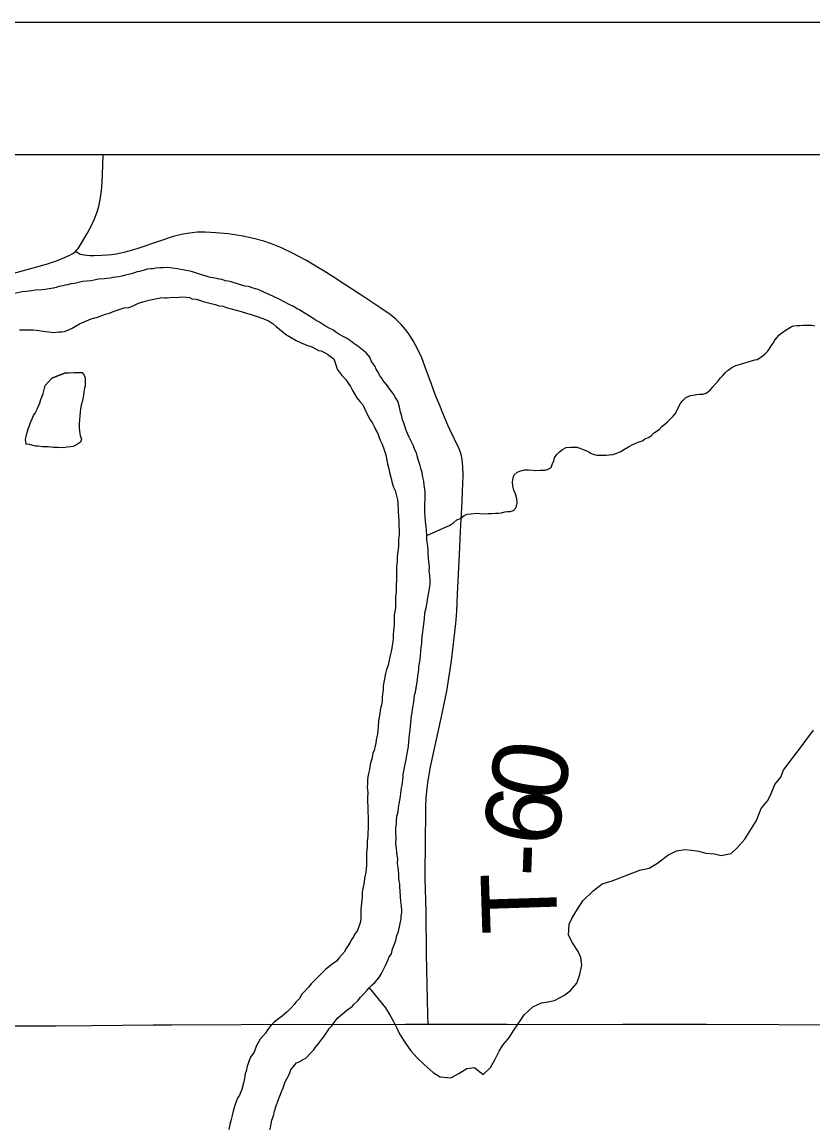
# Model space of a CAD drawing. Extents: x -17 to 88, y -5 to 22.
# Drawn here: x -15.551 to -14.955, y 20.167 to 21 of the extents above; entities that cross this region are included whole.
import ezdxf

# ---------------------------------------------------------------- set-up
doc = ezdxf.new("R2010")
doc.units = 0
for name, color, linetype in [('Default', 7, 'Continuous'), ('GM_X_County_Road', 7, 'Continuous'), ('GM_X_Major_River', 7, 'Continuous'), ('GM_X_Minor_Lake', 7, 'Continuous'), ('GM_X_Minor_River', 7, 'Continuous'), ('GM_X_Township_Road', 7, 'Continuous'), ('GM_X_Township_Road_Text', 7, 'Continuous'), ('SH_Data', 7, 'Continuous')]:
    doc.layers.add(name, color=color, linetype=linetype)

msp = doc.modelspace()

# ---------------------------------------------------------------- linework, layer by layer
at = {"layer": 'Default'}
msp.add_lwpolyline([(-17.16024, 20.9), (-10.36024, 20.9), (-10.36024, 14.1), (-17.16024, 14.1)], close=True, dxfattribs=at)
at = {"layer": 'GM_X_County_Road'}
for points in [[(-15.57824, 20.80507), (-15.57198, 20.80659), (-15.55759, 20.81044), (-15.53313, 20.81736), (-15.52944, 20.81854), (-15.5255, 20.8198), (-15.52133, 20.82146), (-15.51733, 20.82323), (-15.51545, 20.82413), (-15.51373, 20.82499), (-15.51245, 20.82585), (-15.51109, 20.82696)], [(-15.98455, 20.24043), (-15.92772, 20.24099), (-15.80404, 20.24148), (-15.75058, 20.24186), (-15.7077, 20.2419), (-15.64497, 20.2421), (-15.55803, 20.24251), (-15.54747, 20.24254), (-15.52577, 20.24256), (-15.49906, 20.24274), (-15.45249, 20.24312), (-15.43881, 20.24327), (-15.38607, 20.24358), (-15.34877, 20.24365), (-15.31956, 20.24348), (-15.26241, 20.24361), (-15.24811, 20.24365), (-15.24508, 20.24366)], [(-15.24508, 20.24366), (-15.18538, 20.24362), (-15.13755, 20.24359), (-15.09843, 20.24373), (-15.05805, 20.24369), (-15.03507, 20.24376), (-14.98041, 20.24356), (-14.93756, 20.2433), (-14.90586, 20.24346), (-14.83751, 20.24335), (-14.81764, 20.24322), (-14.73624, 20.2432)]]:
    msp.add_lwpolyline(points, dxfattribs=at)
at = {"layer": 'GM_X_Major_River'}
for points in [[(-15.28807, 20.74431), (-15.28916, 20.74699), (-15.29176, 20.75045), (-15.29812, 20.75551), (-15.30113, 20.75746), (-15.30375, 20.75941), (-15.30676, 20.76136), (-15.30977, 20.76294), (-15.3124, 20.76451), (-15.31465, 20.76607), (-15.31691, 20.76763), (-15.31917, 20.76881), (-15.32256, 20.77039), (-15.32481, 20.77195), (-15.32706, 20.77351), (-15.3297, 20.7747), (-15.33195, 20.77626), (-15.33533, 20.7786), (-15.33872, 20.78057), (-15.3421, 20.78291), (-15.34398, 20.7837), (-15.34661, 20.78527), (-15.35001, 20.78685), (-15.35377, 20.78882), (-15.35754, 20.79079), (-15.3613, 20.79276), (-15.36507, 20.79435), (-15.36847, 20.79593), (-15.3711, 20.79712), (-15.37336, 20.7983), (-15.37526, 20.79871), (-15.37715, 20.79913), (-15.38055, 20.80033), (-15.3832, 20.80076), (-15.38585, 20.80157), (-15.38887, 20.80238), (-15.39152, 20.80319), (-15.39379, 20.804), (-15.39606, 20.80442), (-15.39833, 20.80484), (-15.4006, 20.80564), (-15.40287, 20.80606), (-15.40476, 20.80648), (-15.40742, 20.80691), (-15.40931, 20.80732), (-15.4112, 20.80774), (-15.41347, 20.80854), (-15.41612, 20.80935), (-15.4199, 20.81056), (-15.42368, 20.81177), (-15.43428, 20.81386), (-15.43808, 20.81431), (-15.44149, 20.81476), (-15.44492, 20.81444), (-15.44758, 20.81449), (-15.45062, 20.81417), (-15.45253, 20.81382), (-15.45443, 20.81385), (-15.4571, 20.81353), (-15.4594, 20.81281), (-15.46284, 20.81173), (-15.46474, 20.81139), (-15.46666, 20.81067), (-15.46895, 20.80995), (-15.47124, 20.80961), (-15.47353, 20.80889), (-15.47621, 20.80818), (-15.4785, 20.80785), (-15.48078, 20.80751), (-15.48307, 20.80717), (-15.48498, 20.80683), (-15.48726, 20.80649), (-15.48955, 20.80615), (-15.49374, 20.80585), (-15.49717, 20.80516), (-15.49946, 20.80482), (-15.50251, 20.8045), (-15.50556, 20.80417), (-15.50899, 20.80348), (-15.51205, 20.80278), (-15.51471, 20.80245), (-15.51701, 20.80173), (-15.51892, 20.80138), (-15.52082, 20.80104), (-15.52388, 20.80034), (-15.52579, 20.79961), (-15.5277, 20.79927), (-15.52961, 20.79892), (-15.53418, 20.79825), (-15.53647, 20.79791), (-15.54142, 20.79763), (-15.54599, 20.79695), (-15.54828, 20.79661), (-15.55133, 20.79629), (-15.5582, 20.7949)], [(-15.55338, 20.76785), (-15.5511, 20.76781), (-15.5492, 20.76777), (-15.54692, 20.76773), (-15.54502, 20.76769), (-15.54312, 20.76766), (-15.54084, 20.76761), (-15.53856, 20.76719), (-15.53591, 20.76676), (-15.53136, 20.7663), (-15.52756, 20.76585), (-15.52376, 20.76616), (-15.52147, 20.76611), (-15.51957, 20.76646), (-15.51765, 20.76718), (-15.51574, 20.76791), (-15.51382, 20.76901), (-15.51113, 20.77048), (-15.50805, 20.77232), (-15.5046, 20.77378), (-15.49924, 20.77596), (-15.49465, 20.77739), (-15.49121, 20.77846), (-15.48853, 20.77955), (-15.48547, 20.78026), (-15.48202, 20.78171), (-15.4782, 20.78316), (-15.47437, 20.78423), (-15.47095, 20.78454), (-15.46903, 20.78527), (-15.46712, 20.78599), (-15.46366, 20.78782), (-15.45869, 20.78925), (-15.45449, 20.79031), (-15.44953, 20.79136), (-15.44609, 20.79206), (-15.44381, 20.79201), (-15.44191, 20.79198), (-15.43773, 20.79228), (-15.43469, 20.79222), (-15.43126, 20.79254), (-15.42746, 20.79247), (-15.42519, 20.79205), (-15.4233, 20.79125), (-15.42026, 20.79082), (-15.41762, 20.79001), (-15.41497, 20.7892), (-15.4059, 20.78675), (-15.40287, 20.78594), (-15.39983, 20.7855), (-15.39757, 20.7847), (-15.39379, 20.78349), (-15.39, 20.78266), (-15.38622, 20.78145), (-15.38206, 20.78023), (-15.3779, 20.77902), (-15.37412, 20.77781), (-15.37072, 20.7766), (-15.36771, 20.77541), (-15.36507, 20.77422), (-15.36206, 20.77226), (-15.35944, 20.76994), (-15.35607, 20.76722), (-15.3527, 20.7645), (-15.34894, 20.76215), (-15.34481, 20.75979), (-15.34104, 20.75782), (-15.33802, 20.75663), (-15.33614, 20.75583), (-15.33424, 20.75542), (-15.33236, 20.75462), (-15.3301, 20.75344), (-15.32784, 20.75226), (-15.32595, 20.75185), (-15.32293, 20.75027), (-15.32105, 20.74948), (-15.31805, 20.74714), (-15.31617, 20.74597), (-15.3151, 20.74215), (-15.31366, 20.73795), (-15.30995, 20.73294), (-15.30734, 20.73024), (-15.30586, 20.72831), (-15.30364, 20.72485), (-15.30254, 20.72255), (-15.3007, 20.71948), (-15.29885, 20.71641), (-15.29662, 20.71371)], [(-15.26431, 20.4283), (-15.26389, 20.43019), (-15.26385, 20.43246), (-15.26343, 20.43474), (-15.263, 20.43739), (-15.26257, 20.44004), (-15.26175, 20.44344), (-15.2609, 20.44798), (-15.26004, 20.45328), (-15.25959, 20.45707), (-15.25954, 20.45973), (-15.25912, 20.462), (-15.25867, 20.46579), (-15.25771, 20.4764), (-15.25729, 20.47867), (-15.25686, 20.48132), (-15.25643, 20.48397), (-15.25599, 20.487), (-15.25557, 20.48927), (-15.25552, 20.49193), (-15.25471, 20.49419), (-15.25427, 20.4976), (-15.25343, 20.50177), (-15.25297, 20.50631), (-15.25211, 20.51123), (-15.25207, 20.51351), (-15.25164, 20.51616), (-15.25121, 20.51919), (-15.25078, 20.52184), (-15.25072, 20.52488), (-15.25029, 20.52791), (-15.24984, 20.53132), (-15.2498, 20.5336), (-15.24934, 20.53777), (-15.24888, 20.54193), (-15.24843, 20.54572), (-15.24797, 20.54989), (-15.24751, 20.55406), (-15.24669, 20.55784), (-15.24585, 20.562), (-15.2454, 20.56579), (-15.24456, 20.56957), (-15.24413, 20.5726), (-15.24369, 20.57563), (-15.24363, 20.57905), (-15.24394, 20.58247), (-15.24427, 20.58552), (-15.2442, 20.58893), (-15.24451, 20.59274), (-15.24484, 20.59578), (-15.24516, 20.59883), (-15.2451, 20.60186), (-15.24543, 20.60453), (-15.24576, 20.60757), (-15.24609, 20.60986), (-15.24604, 20.61251), (-15.24635, 20.61632), (-15.24668, 20.61936), (-15.24699, 20.62278), (-15.2473, 20.62659), (-15.24762, 20.63001), (-15.24755, 20.63381), (-15.24739, 20.64216), (-15.24734, 20.64482), (-15.24767, 20.64748), (-15.248, 20.65014), (-15.24832, 20.65357), (-15.24902, 20.65662), (-15.24972, 20.66005), (-15.25044, 20.66234), (-15.25114, 20.66539), (-15.25186, 20.66768), (-15.25258, 20.66998), (-15.25329, 20.67265), (-15.25401, 20.67494), (-15.2551, 20.67724), (-15.25619, 20.6803), (-15.25802, 20.68375), (-15.25948, 20.68681), (-15.26058, 20.68949), (-15.26204, 20.69256), (-15.2631, 20.69675), (-15.26457, 20.69982), (-15.2649, 20.70248), (-15.26598, 20.70554), (-15.26667, 20.70935), (-15.26738, 20.71202), (-15.26811, 20.71394), (-15.26995, 20.71701), (-15.27105, 20.71893), (-15.27254, 20.72085), (-15.2744, 20.72317), (-15.27587, 20.72547), (-15.27922, 20.72971), (-15.28032, 20.73163), (-15.2818, 20.73356), (-15.2829, 20.73586), (-15.28438, 20.73816), (-15.28511, 20.74008), (-15.28659, 20.742), (-15.28807, 20.74431)], [(-15.29662, 20.71371), (-15.29476, 20.71139), (-15.29329, 20.70909), (-15.29256, 20.70718), (-15.2889, 20.69989), (-15.28705, 20.6972), (-15.28595, 20.6949), (-15.28485, 20.6926), (-15.28301, 20.68953), (-15.28229, 20.68724), (-15.2812, 20.68456), (-15.27973, 20.68149), (-15.27829, 20.67729), (-15.27721, 20.67423), (-15.27686, 20.67233), (-15.27652, 20.67042), (-15.27583, 20.66661), (-15.27476, 20.66279), (-15.27407, 20.65898), (-15.273, 20.65555), (-15.2723, 20.65212), (-15.27122, 20.64906), (-15.27012, 20.64638), (-15.26905, 20.64256), (-15.26835, 20.63951), (-15.26801, 20.63723), (-15.26805, 20.63533), (-15.26772, 20.63266), (-15.26776, 20.63039), (-15.26745, 20.62696), (-15.26713, 20.62354), (-15.2672, 20.61974), (-15.26687, 20.61708), (-15.26694, 20.61328), (-15.26738, 20.60987), (-15.26744, 20.60684), (-15.26749, 20.60418), (-15.26794, 20.60039), (-15.26839, 20.5966), (-15.26846, 20.5928), (-15.26891, 20.58902), (-15.26899, 20.58522), (-15.26905, 20.5818), (-15.26911, 20.57839), (-15.26915, 20.57611), (-15.2692, 20.57345), (-15.26927, 20.57003), (-15.26972, 20.56625), (-15.26987, 20.55789), (-15.2703, 20.55524), (-15.27073, 20.55259), (-15.27081, 20.54842), (-15.27088, 20.545), (-15.27133, 20.54083), (-15.2714, 20.53742), (-15.27144, 20.53514), (-15.27187, 20.53249), (-15.27231, 20.52946), (-15.27275, 20.52605), (-15.27357, 20.52303), (-15.27441, 20.51849), (-15.27524, 20.5147), (-15.27645, 20.51131), (-15.27726, 20.50828), (-15.27769, 20.50601), (-15.2781, 20.50412), (-15.27852, 20.50185), (-15.27896, 20.49882), (-15.27902, 20.49579), (-15.27945, 20.49314), (-15.27988, 20.49011), (-15.27993, 20.48745), (-15.28036, 20.4848), (-15.28078, 20.48291), (-15.2812, 20.48064), (-15.28163, 20.47799), (-15.28206, 20.47534), (-15.28249, 20.47269), (-15.28295, 20.46814), (-15.28343, 20.46283), (-15.28428, 20.45829), (-15.28471, 20.45564), (-15.28512, 20.45375), (-15.28595, 20.45035), (-15.28674, 20.44846), (-15.28716, 20.44657), (-15.28759, 20.44392), (-15.28881, 20.43977), (-15.28926, 20.43598), (-15.29007, 20.43296), (-15.2905, 20.4303), (-15.29093, 20.42803), (-15.29097, 20.42538), (-15.29103, 20.42234), (-15.29072, 20.41853), (-15.2908, 20.41436), (-15.29059, 20.40524), (-15.29033, 20.39878), (-15.29037, 20.3965), (-15.29042, 20.39385), (-15.29047, 20.39157)], [(-15.36466, 20.16396), (-15.36385, 20.16699), (-15.36301, 20.17115), (-15.3618, 20.17454), (-15.36098, 20.17795), (-15.35976, 20.1821), (-15.35856, 20.1855), (-15.35736, 20.18889), (-15.35576, 20.19266), (-15.35457, 20.19567), (-15.35376, 20.19794), (-15.35296, 20.2002), (-15.35178, 20.20246), (-15.3506, 20.20471), (-15.34941, 20.20697), (-15.34861, 20.20923), (-15.34666, 20.21186), (-15.34433, 20.21447), (-15.34203, 20.21557), (-15.33972, 20.21704), (-15.33742, 20.21814), (-15.33393, 20.22187), (-15.33161, 20.22411), (-15.33004, 20.22636), (-15.32849, 20.22823), (-15.32693, 20.23048), (-15.32537, 20.23235), (-15.32381, 20.23421), (-15.32264, 20.23609), (-15.32069, 20.23871), (-15.31951, 20.24059), (-15.31757, 20.24283), (-15.31601, 20.24508), (-15.31445, 20.24695), (-15.3129, 20.24882), (-15.30981, 20.25142), (-15.30672, 20.25402), (-15.30479, 20.25551), (-15.30248, 20.25698), (-15.30092, 20.25885), (-15.29821, 20.26146), (-15.29626, 20.26408), (-15.29355, 20.26669), (-15.29122, 20.26931), (-15.28967, 20.27117), (-15.28735, 20.27341), (-15.28541, 20.27527), (-15.28347, 20.27714), (-15.28191, 20.27939), (-15.28034, 20.28201), (-15.27876, 20.28502), (-15.27719, 20.28803), (-15.276, 20.29067), (-15.2752, 20.29255), (-15.27441, 20.29444), (-15.27284, 20.29668), (-15.27201, 20.30047), (-15.27082, 20.30348), (-15.26961, 20.30688), (-15.26878, 20.31066), (-15.26759, 20.31368), (-15.26551, 20.32313), (-15.26547, 20.32541), (-15.26504, 20.32768), (-15.26501, 20.32958), (-15.26533, 20.333), (-15.26565, 20.33604), (-15.26595, 20.34023), (-15.26626, 20.34403), (-15.26658, 20.34745), (-15.26653, 20.34973), (-15.26688, 20.35164), (-15.26722, 20.35392), (-15.26716, 20.35696), (-15.26749, 20.35962), (-15.26783, 20.36191), (-15.26815, 20.36495), (-15.26808, 20.36875), (-15.26842, 20.37103), (-15.26875, 20.3737), (-15.26908, 20.37636), (-15.26939, 20.38017), (-15.26931, 20.38434), (-15.26962, 20.38814), (-15.26956, 20.39156), (-15.26911, 20.39497), (-15.26906, 20.39763), (-15.26862, 20.40066), (-15.2678, 20.40406), (-15.26736, 20.40709), (-15.26693, 20.41012), (-15.2665, 20.41277), (-15.26607, 20.41542), (-15.26564, 20.41807), (-15.26519, 20.42186), (-15.26477, 20.42375), (-15.26435, 20.42602), (-15.26431, 20.4283)], [(-15.29047, 20.39157), (-15.29053, 20.38815), (-15.29058, 20.3855), (-15.29103, 20.38171), (-15.29111, 20.37753), (-15.29157, 20.37298), (-15.29165, 20.36881), (-15.29175, 20.36349), (-15.29222, 20.35856), (-15.29307, 20.35364), (-15.29353, 20.34947), (-15.29435, 20.34607), (-15.29479, 20.34342), (-15.29486, 20.33963), (-15.29532, 20.33508), (-15.29579, 20.33015), (-15.29583, 20.32825), (-15.29588, 20.32559), (-15.29593, 20.32294), (-15.29636, 20.32029), (-15.29716, 20.31802), (-15.29876, 20.31388), (-15.30031, 20.31201), (-15.3015, 20.30975), (-15.30267, 20.30787), (-15.30385, 20.30562), (-15.30542, 20.30299), (-15.30699, 20.30074), (-15.30856, 20.29811), (-15.3105, 20.29587), (-15.31244, 20.29362), (-15.31438, 20.29138), (-15.3167, 20.28953), (-15.31978, 20.2873), (-15.32249, 20.28508), (-15.3252, 20.28247), (-15.33333, 20.27427), (-15.33528, 20.27164), (-15.33761, 20.26903), (-15.34032, 20.26642), (-15.34229, 20.26304), (-15.345, 20.26043), (-15.34617, 20.25856), (-15.3485, 20.25594), (-15.3516, 20.25296), (-15.35508, 20.24999), (-15.35893, 20.24702), (-15.36125, 20.24517), (-15.36357, 20.24293), (-15.36629, 20.23956), (-15.36786, 20.23693), (-15.36981, 20.23469), (-15.37175, 20.23245), (-15.37293, 20.23057), (-15.3745, 20.22756), (-15.37649, 20.22266), (-15.37922, 20.21892), (-15.38043, 20.21552), (-15.38164, 20.21175), (-15.38247, 20.20834), (-15.38326, 20.20646), (-15.38371, 20.20267), (-15.38454, 20.19927), (-15.38577, 20.19435), (-15.38736, 20.19021), (-15.38893, 20.18796), (-15.39013, 20.18456), (-15.39133, 20.18155), (-15.39215, 20.17814), (-15.39297, 20.17474), (-15.39379, 20.17172), (-15.39462, 20.16794), (-15.39545, 20.16416)]]:
    msp.add_lwpolyline(points, dxfattribs=at)
at = {"layer": 'GM_X_Minor_Lake'}
msp.add_lwpolyline([(-15.52897, 20.73132), (-15.51863, 20.7353), (-15.52897, 20.73132), (-15.51863, 20.7353), (-15.51597, 20.73525), (-15.51254, 20.73557), (-15.51064, 20.73553), (-15.50874, 20.7355), (-15.50608, 20.73545), (-15.50459, 20.73352), (-15.50388, 20.73123), (-15.50392, 20.72895), (-15.50398, 20.72554), (-15.5044, 20.72365), (-15.50483, 20.72062), (-15.50526, 20.71835), (-15.50569, 20.7157), (-15.50611, 20.71343), (-15.50692, 20.71078), (-15.50735, 20.70813), (-15.50778, 20.70548), (-15.50783, 20.70282), (-15.50826, 20.69979), (-15.50832, 20.69676), (-15.50838, 20.69372), (-15.50805, 20.69106), (-15.50772, 20.68801), (-15.50663, 20.68533), (-15.50744, 20.68307), (-15.51052, 20.68085), (-15.51282, 20.67975), (-15.51473, 20.67941), (-15.5174, 20.67908), (-15.52044, 20.67875), (-15.52424, 20.67883), (-15.52766, 20.67889), (-15.53184, 20.67935), (-15.53602, 20.67942), (-15.53943, 20.67987), (-15.54133, 20.6799), (-15.54322, 20.68032), (-15.54587, 20.68113), (-15.54852, 20.68156), (-15.54884, 20.68498), (-15.54843, 20.68687), (-15.548, 20.68952), (-15.54679, 20.69292), (-15.54598, 20.69556), (-15.54518, 20.69782), (-15.54399, 20.70046), (-15.5428, 20.7031), (-15.54162, 20.70497), (-15.54005, 20.70798), (-15.53925, 20.70986), (-15.53846, 20.71175), (-15.53725, 20.71514), (-15.53646, 20.71703), (-15.53565, 20.71967), (-15.53483, 20.72269), (-15.53401, 20.72571), (-15.52897, 20.73132)], dxfattribs=at)
at = {"layer": 'GM_X_Minor_River'}
for points in [[(-15.00944, 20.74178), (-15.00103, 20.74428), (-14.99873, 20.745), (-14.99683, 20.74535), (-14.99336, 20.74756), (-14.99105, 20.74942), (-14.98911, 20.75128), (-14.98794, 20.75316), (-14.98637, 20.75578), (-14.98481, 20.75766), (-14.98363, 20.75991), (-14.98207, 20.76178), (-14.98052, 20.76365), (-14.9782, 20.76551), (-14.97512, 20.76773), (-14.97128, 20.76993), (-14.96936, 20.77066), (-14.96669, 20.77099), (-14.96479, 20.77096), (-14.96213, 20.77128), (-14.96022, 20.77125), (-14.95794, 20.77121), (-14.95566, 20.77116), (-14.95339, 20.77074)], [(-15.24604, 20.61251), (-15.23147, 20.61908), (-15.22956, 20.6198), (-15.22571, 20.62239), (-15.22339, 20.62425), (-15.22071, 20.62533), (-15.21801, 20.62756), (-15.21571, 20.62866), (-15.21266, 20.62898), (-15.20885, 20.62929), (-15.20619, 20.62924), (-15.2024, 20.62879), (-15.19973, 20.62912), (-15.19707, 20.62907), (-15.1944, 20.6294), (-15.19212, 20.62936), (-15.18984, 20.6297), (-15.18716, 20.63041), (-15.18526, 20.63075), (-15.18336, 20.63071), (-15.18068, 20.63142), (-15.17874, 20.63367), (-15.17791, 20.63707), (-15.17824, 20.64011), (-15.17931, 20.64393), (-15.1804, 20.64661), (-15.1811, 20.64966), (-15.18142, 20.65308), (-15.18098, 20.65611), (-15.18018, 20.65838), (-15.17786, 20.66023), (-15.17518, 20.66132), (-15.17251, 20.66203), (-15.16947, 20.66197), (-15.16604, 20.66191), (-15.16415, 20.6615), (-15.16072, 20.66181), (-15.15692, 20.66174), (-15.15463, 20.66246), (-15.15232, 20.66393), (-15.15152, 20.6662), (-15.15033, 20.66883), (-15.14991, 20.67111), (-15.14796, 20.67373), (-15.14602, 20.67559), (-15.1437, 20.67745), (-15.14101, 20.67892), (-15.13759, 20.67923), (-15.13531, 20.67919), (-15.13303, 20.67914), (-15.13076, 20.67834), (-15.12811, 20.67754), (-15.12623, 20.67674), (-15.12397, 20.67556), (-15.12209, 20.67439), (-15.11983, 20.67358), (-15.11793, 20.67317), (-15.11071, 20.67303), (-15.10842, 20.67337), (-15.10576, 20.6737), (-15.10269, 20.67478), (-15.09963, 20.67587), (-15.09694, 20.67771), (-15.09386, 20.67956), (-15.09117, 20.68103), (-15.08849, 20.68211), (-15.08619, 20.68321), (-15.08351, 20.68392), (-15.08158, 20.68541), (-15.0789, 20.68649), (-15.07659, 20.68797), (-15.07427, 20.69021), (-15.07081, 20.69242), (-15.06887, 20.69466), (-15.06655, 20.69652), (-15.06461, 20.69838), (-15.06229, 20.70062), (-15.06036, 20.70248), (-15.0588, 20.70435), (-15.05762, 20.70622), (-15.05565, 20.71036), (-15.05447, 20.71262), (-15.05291, 20.71449), (-15.05059, 20.71673), (-15.04714, 20.71818), (-15.04523, 20.71853), (-15.04256, 20.71885), (-15.04028, 20.71919), (-15.03799, 20.71915), (-15.03532, 20.71986), (-15.03224, 20.72208), (-15.03029, 20.7247), (-15.02796, 20.72732), (-15.02601, 20.72956), (-15.02446, 20.73143), (-15.0229, 20.7333), (-15.02097, 20.73516), (-15.01864, 20.7374), (-15.01595, 20.73925), (-15.01288, 20.74071), (-15.00944, 20.74178)], [(-15.28967, 20.27117), (-15.27724, 20.25607), (-15.27387, 20.25035), (-15.27126, 20.24577), (-15.26865, 20.24081), (-15.26641, 20.23586), (-15.2623, 20.22937), (-15.25817, 20.22364), (-15.25329, 20.21828), (-15.24802, 20.21329), (-15.24125, 20.20716), (-15.23597, 20.20407), (-15.22801, 20.20323), (-15.22192, 20.20658), (-15.21582, 20.21032), (-15.21013, 20.21102), (-15.20373, 20.20564), (-15.198, 20.2109), (-15.19453, 20.21731), (-15.19145, 20.22335), (-15.18875, 20.22787), (-15.18377, 20.23389), (-15.18108, 20.23842), (-15.17609, 20.24557), (-15.17264, 20.25085), (-15.16614, 20.25685), (-15.15967, 20.25982), (-15.15473, 20.26053), (-15.1498, 20.26162), (-15.14218, 20.26572), (-15.1376, 20.26909), (-15.13301, 20.27473), (-15.13068, 20.28115), (-15.1291, 20.28835), (-15.12981, 20.29404), (-15.13205, 20.29862), (-15.13616, 20.30511), (-15.13915, 20.31083), (-15.1387, 20.31917), (-15.13638, 20.32407), (-15.13254, 20.33049), (-15.12831, 20.33689), (-15.12067, 20.3444), (-15.1138, 20.34964), (-15.1062, 20.35184), (-15.10163, 20.35369), (-15.09403, 20.35665), (-15.08528, 20.35998), (-15.07844, 20.36142), (-15.07196, 20.36515), (-15.06433, 20.37115), (-15.05786, 20.3745), (-15.0514, 20.37557), (-15.0461, 20.37514), (-15.04079, 20.37432), (-15.0355, 20.37275), (-15.02906, 20.37231), (-15.02414, 20.37112), (-15.01654, 20.37257), (-15.01196, 20.37669), (-15.00622, 20.38346), (-15.00237, 20.38949), (-14.99738, 20.39741), (-14.99389, 20.40647), (-14.98891, 20.4125), (-14.98621, 20.41778), (-14.9835, 20.42458), (-14.9789, 20.43022), (-14.97697, 20.43551), (-14.97275, 20.44116), (-14.96508, 20.45095), (-14.9601, 20.45772), (-14.95434, 20.46563)]]:
    msp.add_lwpolyline(points, dxfattribs=at)
at = {"layer": 'GM_X_Township_Road'}
for points in [[(-15.51109, 20.82696), (-15.51014, 20.82803), (-15.50926, 20.8292), (-15.50749, 20.83184), (-15.50492, 20.83605), (-15.50242, 20.84044), (-15.49944, 20.84589), (-15.49684, 20.85151), (-15.49509, 20.85615), (-15.49365, 20.8609), (-15.49225, 20.86759), (-15.49133, 20.87499), (-15.49079, 20.88492), (-15.49058, 20.89237), (-15.49036, 20.9)], [(-15.24508, 20.24366), (-15.24524, 20.25075), (-15.24625, 20.29645), (-15.24672, 20.32877), (-15.24728, 20.35361), (-15.24733, 20.36168), (-15.24722, 20.37652), (-15.24712, 20.38706), (-15.24685, 20.39821), (-15.24682, 20.40798), (-15.24667, 20.41429), (-15.2459, 20.42184), (-15.24514, 20.42769), (-15.24329, 20.43801), (-15.2353, 20.47466), (-15.23114, 20.49514), (-15.22749, 20.51798), (-15.22423, 20.54612), (-15.22346, 20.55506), (-15.22285, 20.56861), (-15.22147, 20.59817), (-15.22071, 20.61558), (-15.21994, 20.62913), (-15.21948, 20.6379), (-15.21917, 20.64576), (-15.21871, 20.65777), (-15.21887, 20.66455), (-15.21949, 20.66978), (-15.2202, 20.67391), (-15.22183, 20.67792), (-15.22878, 20.69242), (-15.23031, 20.69579), (-15.23412, 20.7049), (-15.23641, 20.71064), (-15.23869, 20.71641), (-15.24071, 20.72162), (-15.2429, 20.72744), (-15.2463, 20.73676), (-15.24995, 20.74665), (-15.25279, 20.75284), (-15.25631, 20.75937), (-15.25959, 20.76462), (-15.26218, 20.76809), (-15.26548, 20.7718), (-15.26953, 20.77567), (-15.27385, 20.7792), (-15.28149, 20.78455), (-15.2944, 20.79319), (-15.30796, 20.80198), (-15.31685, 20.8077), (-15.32367, 20.81202), (-15.32789, 20.81464), (-15.337, 20.81999), (-15.34741, 20.82556), (-15.35584, 20.82953), (-15.36329, 20.83266), (-15.36915, 20.83473), (-15.37697, 20.83675), (-15.3861, 20.83861), (-15.39593, 20.8401), (-15.40521, 20.84104), (-15.41327, 20.84145), (-15.41948, 20.84133), (-15.42505, 20.84078), (-15.43117, 20.83972), (-15.43743, 20.83811), (-15.44713, 20.83498), (-15.46486, 20.82889), (-15.47022, 20.82733), (-15.47382, 20.8264), (-15.47704, 20.82554), (-15.48045, 20.82484), (-15.48413, 20.82431), (-15.48735, 20.82405), (-15.49169, 20.82385), (-15.49716, 20.82362), (-15.50045, 20.82368), (-15.50255, 20.82374), (-15.50465, 20.82398), (-15.50607, 20.82425), (-15.50759, 20.82466), (-15.50915, 20.82557), (-15.51109, 20.82696)]]:
    msp.add_lwpolyline(points, dxfattribs=at)
at = {"layer": 'SH_Data'}
for p, q in [((-17.26024, 21), (-10.26024, 21)), ((-17.16024, 20.9), (-10.36024, 20.9))]:
    msp.add_line(p, q, dxfattribs=at)

# ---------------------------------------------------------------- texts
at = {"layer": 'GM_X_Township_Road_Text'}
for s, rotation, p in [('0', 81.202, (-15.14322, 20.41047)), ('6', 82.05425, (-15.14802, 20.37603)), ('-', 87.90749, (-15.14874, 20.35424)), ('T', 91.84741, (-15.14737, 20.31279))]:
    msp.add_text(s, height=0.05682, rotation=rotation, dxfattribs=at).set_placement(p)

doc.saveas('drawing.dxf')
